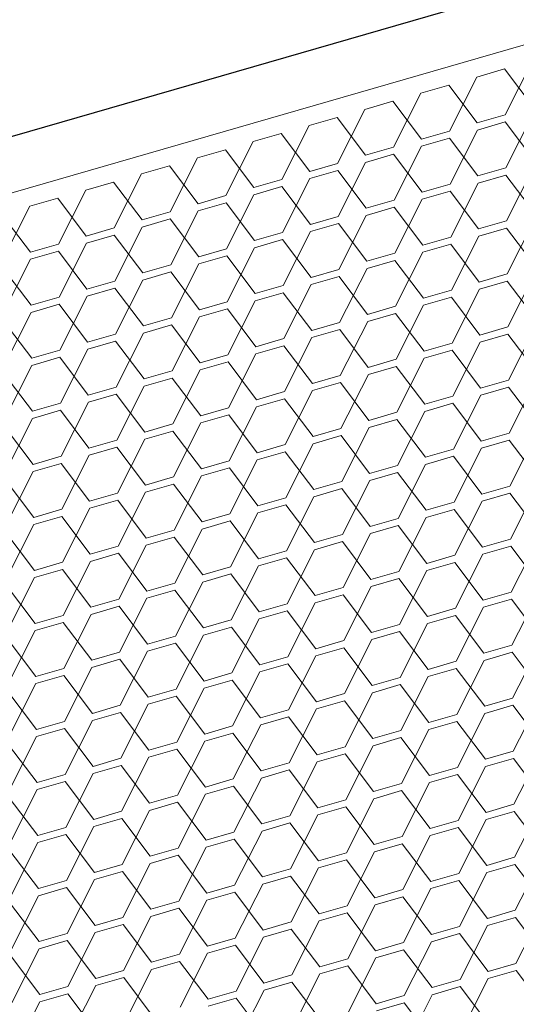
# Model space of a CAD drawing. Header units: millimetres. Extents: x 3925 to 5043, y -86 to 778.
# Tile 394 of 439: x 4933.24 to 4937.19, y 537.34 to 545.15. Entities that reach past the tile are written whole.
import ezdxf

# ---------------------------------------------------------------- set-up
doc = ezdxf.new("R2010")
doc.units = ezdxf.units.MM
doc.header["$LTSCALE"] = 46.255
doc.layers.add('H30K-DUST-FIDXF_CONTINUOUS_LINE', color=7, linetype='CONTINUOUS')
doc.layers.add('H30K-SPONGE-DXF_CONTINUOUS_LINE', color=7, linetype='CONTINUOUS')

msp = doc.modelspace()

# ---------------------------------------------------------------- linework, layer by layer
at = {"layer": 'H30K-DUST-FIDXF_CONTINUOUS_LINE', "color": 7, "linetype": 'Continuous', "lineweight": 0}
for p, q in [((4910.9093, 537.3433), (4974.1468, 555.6212)), ((4937.0983, 544.3996), (4937.3156, 544.8282)), ((4937.0937, 544.7641), (4936.8718, 544.7)), ((4937.3202, 544.4637), (4937.0937, 544.7641)), ((4936.6545, 544.2713), (4936.8718, 544.7)), ((4936.6499, 544.6358), (4936.428, 544.5717)), ((4936.8764, 544.3354), (4936.6499, 544.6358)), ((4936.2061, 544.5076), (4935.9843, 544.4434)), ((4936.4326, 544.2072), (4936.2061, 544.5076)), ((4936.2108, 544.143), (4936.428, 544.5717)), ((4935.767, 544.0148), (4935.9843, 544.4434)), ((4935.7624, 544.3793), (4935.5405, 544.3152)), ((4935.9889, 544.0789), (4935.7624, 544.3793)), ((4936.8764, 544.3354), (4937.0983, 544.3996)), ((4937.099, 544.3432), (4936.8771, 544.279)), ((4937.3255, 544.0428), (4937.099, 544.3432)), ((4937.1036, 543.9786), (4937.3209, 544.4073)), ((4935.3232, 543.8865), (4935.5405, 544.3152)), ((4936.4326, 544.2072), (4936.6545, 544.2713)), ((4936.6599, 543.8504), (4936.8771, 544.279)), ((4934.8794, 543.7582), (4935.0967, 544.1869)), ((4935.3186, 544.251), (4935.0967, 544.1869)), ((4935.5451, 543.9506), (4935.3186, 544.251)), ((4936.6552, 544.2149), (4936.4334, 544.1508)), ((4936.8818, 543.9145), (4936.6552, 544.2149)), ((4934.8748, 544.1228), (4934.6529, 544.0586)), ((4935.1013, 543.8224), (4934.8748, 544.1228)), ((4935.9889, 544.0789), (4936.2108, 544.143)), ((4936.2161, 543.7221), (4936.4334, 544.1508)), ((4934.4357, 543.63), (4934.6529, 544.0586)), ((4936.2115, 544.0866), (4935.9896, 544.0225)), ((4936.438, 543.7862), (4936.2115, 544.0866)), ((4934.4311, 543.9945), (4934.2092, 543.9304)), ((4934.6576, 543.6941), (4934.4311, 543.9945)), ((4935.5451, 543.9506), (4935.767, 544.0148)), ((4935.7677, 543.9584), (4935.5458, 543.8942)), ((4935.9942, 543.658), (4935.7677, 543.9584)), ((4935.7723, 543.5938), (4935.9896, 544.0225)), ((4936.8818, 543.9145), (4937.1036, 543.9786)), ((4937.109, 543.5577), (4937.3262, 543.9864)), ((4933.9919, 543.5017), (4934.2092, 543.9304)), ((4935.1013, 543.8224), (4935.3232, 543.8865)), ((4935.3285, 543.4656), (4935.5458, 543.8942)), ((4937.1044, 543.9222), (4936.8825, 543.8581)), ((4937.3309, 543.6218), (4937.1044, 543.9222)), ((4933.5481, 543.3734), (4933.7654, 543.8021)), ((4933.9873, 543.8662), (4933.7654, 543.8021)), ((4934.2138, 543.5658), (4933.9873, 543.8662)), ((4935.3239, 543.8301), (4935.102, 543.766)), ((4935.5504, 543.5297), (4935.3239, 543.8301)), ((4936.438, 543.7862), (4936.6599, 543.8504)), ((4936.6606, 543.794), (4936.4387, 543.7298)), ((4936.8871, 543.4936), (4936.6606, 543.794)), ((4936.6652, 543.4294), (4936.8825, 543.8581)), ((4933.5435, 543.738), (4933.3216, 543.6738)), ((4933.77, 543.4376), (4933.5435, 543.738)), ((4934.6576, 543.6941), (4934.8794, 543.7582)), ((4934.8848, 543.3373), (4935.102, 543.766)), ((4935.9942, 543.658), (4936.2161, 543.7221)), ((4936.2214, 543.3012), (4936.4387, 543.7298)), ((4933.1044, 543.2452), (4933.3216, 543.6738)), ((4934.441, 543.209), (4934.6583, 543.6377)), ((4934.8802, 543.7018), (4934.6583, 543.6377)), ((4935.1067, 543.4014), (4934.8802, 543.7018)), ((4936.2168, 543.6657), (4935.9949, 543.6016)), ((4936.4433, 543.3653), (4936.2168, 543.6657)), ((4933.3262, 543.3093), (4933.0997, 543.6097)), ((4934.2138, 543.5658), (4934.4357, 543.63)), ((4934.4364, 543.5736), (4934.2145, 543.5094)), ((4934.6629, 543.2732), (4934.4364, 543.5736)), ((4935.5504, 543.5297), (4935.7723, 543.5938)), ((4935.7777, 543.1729), (4935.9949, 543.6016)), ((4937.1143, 543.1368), (4937.3316, 543.5654)), ((4933.77, 543.4376), (4933.9919, 543.5017)), ((4933.9972, 543.0808), (4934.2145, 543.5094)), ((4935.773, 543.5374), (4935.5511, 543.4733)), ((4935.9995, 543.237), (4935.773, 543.5374)), ((4936.8871, 543.4936), (4937.109, 543.5577)), ((4937.1097, 543.5013), (4936.8878, 543.4372)), ((4937.3362, 543.2009), (4937.1097, 543.5013)), ((4933.9926, 543.4453), (4933.7707, 543.3812)), ((4934.2191, 543.1449), (4933.9926, 543.4453)), ((4935.1067, 543.4014), (4935.3285, 543.4656)), ((4935.3293, 543.4092), (4935.1074, 543.345)), ((4935.5558, 543.1088), (4935.3293, 543.4092)), ((4935.3339, 543.0446), (4935.5511, 543.4733)), ((4936.4433, 543.3653), (4936.6652, 543.4294)), ((4936.6705, 543.0085), (4936.8878, 543.4372)), ((4933.3262, 543.3093), (4933.5481, 543.3734)), ((4933.5535, 542.9525), (4933.7707, 543.3812)), ((4934.6629, 543.2732), (4934.8848, 543.3373)), ((4934.8901, 542.9164), (4935.1074, 543.345)), ((4936.6659, 543.373), (4936.444, 543.3089)), ((4936.8924, 543.0726), (4936.6659, 543.373)), ((4933.1097, 542.8242), (4933.327, 543.2529)), ((4933.5488, 543.317), (4933.327, 543.2529)), ((4933.7753, 543.0166), (4933.5488, 543.317)), ((4934.8855, 543.2809), (4934.6636, 543.2168)), ((4935.112, 542.9805), (4934.8855, 543.2809)), ((4935.9995, 543.237), (4936.2214, 543.3012)), ((4936.2268, 542.8802), (4936.444, 543.3089)), ((4933.3316, 542.8884), (4933.1051, 543.1888)), ((4934.2191, 543.1449), (4934.441, 543.209)), ((4934.4463, 542.7881), (4934.6636, 543.2168)), ((4935.5558, 543.1088), (4935.7777, 543.1729)), ((4935.783, 542.752), (4936.0003, 543.1806)), ((4936.2221, 543.2448), (4936.0003, 543.1806)), ((4936.4486, 542.9444), (4936.2221, 543.2448)), ((4934.4417, 543.1526), (4934.2198, 543.0885)), ((4934.6682, 542.8522), (4934.4417, 543.1526)), ((4935.7784, 543.1165), (4935.5565, 543.0524)), ((4936.0049, 542.8161), (4935.7784, 543.1165)), ((4936.8924, 543.0726), (4937.1143, 543.1368)), ((4937.1196, 542.7158), (4937.3369, 543.1445)), ((4933.7753, 543.0166), (4933.9972, 543.0808)), ((4933.9979, 543.0244), (4933.7761, 542.9602)), ((4934.2245, 542.724), (4933.9979, 543.0244)), ((4934.0026, 542.6598), (4934.2198, 543.0885)), ((4935.112, 542.9805), (4935.3339, 543.0446)), ((4935.3392, 542.6237), (4935.5565, 543.0524)), ((4936.6759, 542.5876), (4936.8931, 543.0162)), ((4937.115, 543.0804), (4936.8931, 543.0162)), ((4937.3415, 542.78), (4937.115, 543.0804)), ((4933.3316, 542.8884), (4933.5535, 542.9525)), ((4933.5588, 542.5316), (4933.7761, 542.9602)), ((4935.3346, 542.9882), (4935.1127, 542.9241)), ((4935.5611, 542.6878), (4935.3346, 542.9882)), ((4936.4486, 542.9444), (4936.6705, 543.0085)), ((4936.6712, 542.9521), (4936.4494, 542.888)), ((4936.8977, 542.6517), (4936.6712, 542.9521)), ((4933.5542, 542.8961), (4933.3323, 542.832)), ((4933.7807, 542.5957), (4933.5542, 542.8961)), ((4934.6682, 542.8522), (4934.8901, 542.9164)), ((4934.8908, 542.86), (4934.6689, 542.7958)), ((4935.1173, 542.5596), (4934.8908, 542.86)), ((4934.8954, 542.4954), (4935.1127, 542.9241)), ((4936.0049, 542.8161), (4936.2268, 542.8802)), ((4936.2321, 542.4593), (4936.4494, 542.888)), ((4933.115, 542.4033), (4933.3323, 542.832)), ((4934.2245, 542.724), (4934.4463, 542.7881)), ((4934.4517, 542.3672), (4934.6689, 542.7958)), ((4936.2275, 542.8238), (4936.0056, 542.7597)), ((4936.454, 542.5234), (4936.2275, 542.8238)), ((4933.3369, 542.4674), (4933.1104, 542.7679)), ((4934.4471, 542.7317), (4934.2252, 542.6676)), ((4934.6736, 542.4313), (4934.4471, 542.7317)), ((4935.5611, 542.6878), (4935.783, 542.752)), ((4935.7883, 542.331), (4936.0056, 542.7597)), ((4936.8977, 542.6517), (4937.1196, 542.7158)), ((4937.125, 542.2949), (4937.3422, 542.7236)), ((4933.7807, 542.5957), (4934.0026, 542.6598)), ((4934.0079, 542.2389), (4934.2252, 542.6676)), ((4935.1173, 542.5596), (4935.3392, 542.6237)), ((4935.3445, 542.2028), (4935.5618, 542.6315)), ((4935.7837, 542.6956), (4935.5618, 542.6315)), ((4936.0102, 542.3952), (4935.7837, 542.6956)), ((4937.1203, 542.6595), (4936.8985, 542.5953)), ((4937.3468, 542.359), (4937.1203, 542.6595)), ((4934.0033, 542.6035), (4933.7814, 542.5393)), ((4934.2298, 542.303), (4934.0033, 542.6035)), ((4935.3399, 542.5673), (4935.118, 542.5032)), ((4935.5664, 542.2669), (4935.3399, 542.5673)), ((4936.454, 542.5234), (4936.6759, 542.5876)), ((4936.6812, 542.1666), (4936.8985, 542.5953)), ((4933.3369, 542.4674), (4933.5588, 542.5316)), ((4933.5595, 542.4752), (4933.3376, 542.4111)), ((4933.786, 542.1748), (4933.5595, 542.4752)), ((4933.5641, 542.1106), (4933.7814, 542.5393)), ((4934.6736, 542.4313), (4934.8954, 542.4954)), ((4934.9008, 542.0745), (4935.118, 542.5032)), ((4936.2374, 542.0384), (4936.4547, 542.4671)), ((4936.6766, 542.5312), (4936.4547, 542.4671)), ((4936.9031, 542.2308), (4936.6766, 542.5312)), ((4933.1204, 541.9824), (4933.3376, 542.4111)), ((4934.8962, 542.4391), (4934.6743, 542.3749)), ((4935.1227, 542.1386), (4934.8962, 542.4391)), ((4936.0102, 542.3952), (4936.2321, 542.4593)), ((4936.2328, 542.4029), (4936.0109, 542.3388)), ((4936.4593, 542.1025), (4936.2328, 542.4029)), ((4933.3422, 542.0465), (4933.1157, 542.3469)), ((4934.2298, 542.303), (4934.4517, 542.3672)), ((4934.4524, 542.3108), (4934.2305, 542.2467)), ((4934.6789, 542.0104), (4934.4524, 542.3108)), ((4934.457, 541.9463), (4934.6743, 542.3749)), ((4935.5664, 542.2669), (4935.7883, 542.331)), ((4935.7936, 541.9101), (4936.0109, 542.3388)), ((4933.786, 542.1748), (4934.0079, 542.2389)), ((4934.0132, 541.818), (4934.2305, 542.2467)), ((4935.789, 542.2747), (4935.5671, 542.2105)), ((4936.0155, 541.9743), (4935.789, 542.2747)), ((4936.9031, 542.2308), (4937.125, 542.2949)), ((4937.1257, 542.2385), (4936.9038, 542.1744)), ((4937.3522, 541.9381), (4937.1257, 542.2385)), ((4937.1303, 541.874), (4937.3476, 542.3027)), ((4934.0086, 542.1825), (4933.7867, 542.1184)), ((4934.2351, 541.8821), (4934.0086, 542.1825)), ((4935.1227, 542.1386), (4935.3445, 542.2028)), ((4935.3499, 541.7819), (4935.5671, 542.2105)), ((4936.4593, 542.1025), (4936.6812, 542.1666)), ((4936.6865, 541.7457), (4936.9038, 542.1744)), ((4933.3422, 542.0465), (4933.5641, 542.1106)), ((4933.5695, 541.6897), (4933.7867, 542.1184)), ((4934.6789, 542.0104), (4934.9008, 542.0745)), ((4934.9061, 541.6536), (4935.1234, 542.0823)), ((4935.3453, 542.1464), (4935.1234, 542.0823)), ((4935.5718, 541.846), (4935.3453, 542.1464)), ((4936.6819, 542.1103), (4936.46, 542.0461)), ((4936.9084, 541.8099), (4936.6819, 542.1103)), ((4933.5648, 542.0543), (4933.343, 541.9901)), ((4933.7913, 541.7539), (4933.5648, 542.0543)), ((4934.9015, 542.0181), (4934.6796, 541.954)), ((4935.128, 541.7177), (4934.9015, 542.0181)), ((4936.0155, 541.9743), (4936.2374, 542.0384)), ((4936.2427, 541.6175), (4936.46, 542.0461)), ((4933.3476, 541.6256), (4933.1211, 541.926)), ((4933.1257, 541.5615), (4933.343, 541.9901)), ((4934.2351, 541.8821), (4934.457, 541.9463)), ((4934.4623, 541.5253), (4934.6796, 541.954)), ((4935.799, 541.4892), (4936.0162, 541.9179)), ((4936.2381, 541.982), (4936.0162, 541.9179)), ((4936.4646, 541.6816), (4936.2381, 541.982)), ((4934.4577, 541.8899), (4934.2358, 541.8257)), ((4934.6842, 541.5895), (4934.4577, 541.8899)), ((4935.5718, 541.846), (4935.7936, 541.9101)), ((4935.7944, 541.8537), (4935.5725, 541.7896)), ((4936.0209, 541.5533), (4935.7944, 541.8537)), ((4936.9084, 541.8099), (4937.1303, 541.874)), ((4937.1356, 541.4531), (4937.3529, 541.8817)), ((4933.7913, 541.7539), (4934.0132, 541.818)), ((4934.0139, 541.7616), (4933.7921, 541.6975)), ((4934.2404, 541.4612), (4934.0139, 541.7616)), ((4934.0186, 541.3971), (4934.2358, 541.8257)), ((4935.128, 541.7177), (4935.3499, 541.7819)), ((4935.3552, 541.3609), (4935.5725, 541.7896)), ((4937.131, 541.8176), (4936.9091, 541.7535)), ((4937.3575, 541.5172), (4937.131, 541.8176)), ((4933.3476, 541.6256), (4933.5695, 541.6897)), ((4933.5748, 541.2688), (4933.7921, 541.6975)), ((4935.3506, 541.7255), (4935.1287, 541.6613)), ((4935.5771, 541.4251), (4935.3506, 541.7255)), ((4936.4646, 541.6816), (4936.6865, 541.7457)), ((4936.6872, 541.6893), (4936.4653, 541.6252)), ((4936.9137, 541.3889), (4936.6872, 541.6893)), ((4936.6919, 541.3248), (4936.9091, 541.7535)), ((4933.5702, 541.6333), (4933.3483, 541.5692)), ((4933.7967, 541.3329), (4933.5702, 541.6333)), ((4934.6842, 541.5895), (4934.9061, 541.6536)), ((4934.9114, 541.2327), (4935.1287, 541.6613)), ((4936.0209, 541.5533), (4936.2427, 541.6175)), ((4936.2481, 541.1965), (4936.4653, 541.6252)), ((4933.131, 541.1405), (4933.3483, 541.5692)), ((4934.4677, 541.1044), (4934.6849, 541.5331)), ((4934.9068, 541.5972), (4934.6849, 541.5331)), ((4935.1333, 541.2968), (4934.9068, 541.5972)), ((4936.2435, 541.5611), (4936.0216, 541.4969)), ((4936.47, 541.2607), (4936.2435, 541.5611)), ((4933.3529, 541.2047), (4933.1264, 541.5051)), ((4934.2404, 541.4612), (4934.4623, 541.5253)), ((4934.463, 541.4689), (4934.2412, 541.4048)), ((4934.6895, 541.1685), (4934.463, 541.4689)), ((4935.5771, 541.4251), (4935.799, 541.4892)), ((4935.8043, 541.0683), (4936.0216, 541.4969)), ((4936.9137, 541.3889), (4937.1356, 541.4531)), ((4937.141, 541.0321), (4937.3582, 541.4608)), ((4933.7967, 541.3329), (4934.0186, 541.3971)), ((4934.0239, 540.9761), (4934.2412, 541.4048)), ((4935.7997, 541.4328), (4935.5778, 541.3687)), ((4936.0262, 541.1324), (4935.7997, 541.4328)), ((4937.1363, 541.3967), (4936.9145, 541.3325)), ((4937.3628, 541.0963), (4937.1363, 541.3967)), ((4934.0193, 541.3407), (4933.7974, 541.2765)), ((4934.2458, 541.0403), (4934.0193, 541.3407)), ((4935.1333, 541.2968), (4935.3552, 541.3609)), ((4935.3559, 541.3045), (4935.134, 541.2404)), ((4935.5824, 541.0041), (4935.3559, 541.3045)), ((4935.3605, 540.94), (4935.5778, 541.3687)), ((4936.47, 541.2607), (4936.6919, 541.3248)), ((4936.6972, 540.9039), (4936.9145, 541.3325)), ((4933.3529, 541.2047), (4933.5748, 541.2688)), ((4933.5801, 540.8479), (4933.7974, 541.2765)), ((4934.6895, 541.1685), (4934.9114, 541.2327)), ((4934.9168, 540.8117), (4935.134, 541.2404)), ((4936.6926, 541.2684), (4936.4707, 541.2043)), ((4936.9191, 540.968), (4936.6926, 541.2684)), ((4933.1363, 540.7196), (4933.3536, 541.1483)), ((4933.5755, 541.2124), (4933.3536, 541.1483)), ((4933.802, 540.912), (4933.5755, 541.2124)), ((4934.9121, 541.1763), (4934.6903, 541.1121)), ((4935.1387, 540.8759), (4934.9121, 541.1763)), ((4936.0262, 541.1324), (4936.2481, 541.1965)), ((4936.2488, 541.1401), (4936.0269, 541.076)), ((4936.4753, 540.8397), (4936.2488, 541.1401)), ((4936.2534, 540.7756), (4936.4707, 541.2043)), ((4933.3582, 540.7837), (4933.1317, 541.0841)), ((4934.2458, 541.0403), (4934.4677, 541.1044)), ((4934.473, 540.6835), (4934.6903, 541.1121)), ((4935.5824, 541.0041), (4935.8043, 541.0683)), ((4935.8096, 540.6473), (4936.0269, 541.076)), ((4934.0292, 540.5552), (4934.2465, 540.9839)), ((4934.4684, 541.048), (4934.2465, 540.9839)), ((4934.6949, 540.7476), (4934.4684, 541.048)), ((4935.805, 541.0119), (4935.5831, 540.9477)), ((4936.0315, 540.7115), (4935.805, 541.0119)), ((4936.9191, 540.968), (4937.141, 541.0321)), ((4937.1463, 540.6112), (4937.3636, 541.0399)), ((4933.802, 540.912), (4934.0239, 540.9761)), ((4934.0246, 540.9197), (4933.8027, 540.8556)), ((4934.2511, 540.6193), (4934.0246, 540.9197)), ((4935.1387, 540.8759), (4935.3605, 540.94)), ((4935.3659, 540.5191), (4935.5831, 540.9477)), ((4936.4753, 540.8397), (4936.6972, 540.9039)), ((4936.7025, 540.4829), (4936.9198, 540.9116)), ((4937.1417, 540.9757), (4936.9198, 540.9116)), ((4937.3682, 540.6753), (4937.1417, 540.9757)), ((4933.3582, 540.7837), (4933.5801, 540.8479)), ((4933.5854, 540.4269), (4933.8027, 540.8556)), ((4935.3613, 540.8836), (4935.1394, 540.8195)), ((4935.5878, 540.5832), (4935.3613, 540.8836)), ((4936.6979, 540.8475), (4936.476, 540.7833)), ((4936.9244, 540.5471), (4936.6979, 540.8475)), ((4933.5808, 540.7915), (4933.3589, 540.7273)), ((4933.8073, 540.4911), (4933.5808, 540.7915)), ((4934.6949, 540.7476), (4934.9168, 540.8117)), ((4934.9175, 540.7553), (4934.6956, 540.6912)), ((4935.144, 540.4549), (4934.9175, 540.7553)), ((4934.9221, 540.3908), (4935.1394, 540.8195)), ((4936.0315, 540.7115), (4936.2534, 540.7756)), ((4936.2587, 540.3547), (4936.476, 540.7833)), ((4933.1417, 540.2987), (4933.3589, 540.7273)), ((4934.2511, 540.6193), (4934.473, 540.6835)), ((4934.4783, 540.2625), (4934.6956, 540.6912)), ((4936.2541, 540.7192), (4936.0322, 540.6551)), ((4936.4806, 540.4188), (4936.2541, 540.7192)), ((4933.3636, 540.3628), (4933.1371, 540.6632)), ((4934.4737, 540.6271), (4934.2518, 540.5629)), ((4934.7002, 540.3267), (4934.4737, 540.6271)), ((4935.5878, 540.5832), (4935.8096, 540.6473)), ((4935.8104, 540.5909), (4935.5885, 540.5268)), ((4936.0369, 540.2905), (4935.8104, 540.5909)), ((4935.815, 540.2264), (4936.0322, 540.6551)), ((4936.9244, 540.5471), (4937.1463, 540.6112)), ((4937.1516, 540.1903), (4937.3689, 540.6189)), ((4933.8073, 540.4911), (4934.0292, 540.5552)), ((4934.0346, 540.1343), (4934.2518, 540.5629)), ((4935.144, 540.4549), (4935.3659, 540.5191)), ((4935.3712, 540.0981), (4935.5885, 540.5268)), ((4937.147, 540.5548), (4936.9251, 540.4907)), ((4937.3735, 540.2544), (4937.147, 540.5548)), ((4933.5908, 540.006), (4933.808, 540.4347)), ((4934.0299, 540.4988), (4933.808, 540.4347)), ((4934.2564, 540.1984), (4934.0299, 540.4988)), ((4935.3666, 540.4627), (4935.1447, 540.3985)), ((4935.5931, 540.1623), (4935.3666, 540.4627)), ((4936.4806, 540.4188), (4936.7025, 540.4829)), ((4936.7078, 540.062), (4936.9251, 540.4907)), ((4933.3636, 540.3628), (4933.5854, 540.4269)), ((4933.5862, 540.3705), (4933.3643, 540.3064)), ((4933.8127, 540.0701), (4933.5862, 540.3705)), ((4934.7002, 540.3267), (4934.9221, 540.3908)), ((4934.9274, 539.9699), (4935.1447, 540.3985)), ((4936.0369, 540.2905), (4936.2587, 540.3547)), ((4936.2641, 539.9337), (4936.4813, 540.3624)), ((4936.7032, 540.4265), (4936.4813, 540.3624)), ((4936.9297, 540.1261), (4936.7032, 540.4265)), ((4933.147, 539.8777), (4933.3643, 540.3064)), ((4934.9228, 540.3344), (4934.7009, 540.2703)), ((4935.1493, 540.034), (4934.9228, 540.3344)), ((4936.2595, 540.2983), (4936.0376, 540.2341)), ((4936.486, 539.9979), (4936.2595, 540.2983)), ((4933.3689, 539.9419), (4933.1424, 540.2423)), ((4934.2564, 540.1984), (4934.4783, 540.2625)), ((4934.479, 540.2061), (4934.2572, 540.142)), ((4934.7055, 539.9057), (4934.479, 540.2061)), ((4934.4837, 539.8416), (4934.7009, 540.2703)), ((4935.5931, 540.1623), (4935.815, 540.2264)), ((4935.8203, 539.8055), (4936.0376, 540.2341)), ((4937.1569, 539.7693), (4937.3742, 540.198)), ((4933.8127, 540.0701), (4934.0346, 540.1343)), ((4934.0399, 539.7133), (4934.2572, 540.142)), ((4935.8157, 540.17), (4935.5938, 540.1059)), ((4936.0422, 539.8696), (4935.8157, 540.17)), ((4936.9297, 540.1261), (4937.1516, 540.1903)), ((4937.1523, 540.1339), (4936.9304, 540.0697)), ((4937.3788, 539.8335), (4937.1523, 540.1339)), ((4934.0353, 540.0779), (4933.8134, 540.0137)), ((4934.2618, 539.7775), (4934.0353, 540.0779)), ((4935.1493, 540.034), (4935.3712, 540.0981)), ((4935.3719, 540.0417), (4935.15, 539.9776)), ((4935.5984, 539.7413), (4935.3719, 540.0417)), ((4935.3765, 539.6772), (4935.5938, 540.1059)), ((4936.486, 539.9979), (4936.7078, 540.062)), ((4936.7132, 539.6411), (4936.9304, 540.0697)), ((4933.3689, 539.9419), (4933.5908, 540.006)), ((4933.5961, 539.5851), (4933.8134, 540.0137)), ((4934.7055, 539.9057), (4934.9274, 539.9699)), ((4934.9328, 539.5489), (4935.15, 539.9776)), ((4936.7086, 540.0056), (4936.4867, 539.9415)), ((4936.9351, 539.7052), (4936.7086, 540.0056)), ((4933.1523, 539.4568), (4933.3696, 539.8855)), ((4933.5915, 539.9496), (4933.3696, 539.8855)), ((4933.818, 539.6492), (4933.5915, 539.9496)), ((4934.9281, 539.9135), (4934.7063, 539.8493)), ((4935.1546, 539.6131), (4934.9281, 539.9135)), ((4936.0422, 539.8696), (4936.2641, 539.9337)), ((4936.2694, 539.5128), (4936.4867, 539.9415)), ((4933.3742, 539.5209), (4933.1477, 539.8213)), ((4934.2618, 539.7775), (4934.4837, 539.8416)), ((4934.489, 539.4207), (4934.7063, 539.8493)), ((4935.8256, 539.3845), (4936.0429, 539.8132)), ((4936.2648, 539.8773), (4936.0429, 539.8132)), ((4936.4913, 539.5769), (4936.2648, 539.8773)), ((4934.4844, 539.7852), (4934.2625, 539.7211)), ((4934.7109, 539.4848), (4934.4844, 539.7852)), ((4935.5984, 539.7413), (4935.8203, 539.8055)), ((4935.821, 539.7491), (4935.5991, 539.6849)), ((4936.0475, 539.4487), (4935.821, 539.7491)), ((4936.9351, 539.7052), (4937.1569, 539.7693)), ((4937.1623, 539.3484), (4937.3795, 539.7771)), ((4933.818, 539.6492), (4934.0399, 539.7133)), ((4934.0406, 539.6569), (4933.8187, 539.5928)), ((4934.2671, 539.3565), (4934.0406, 539.6569)), ((4934.0452, 539.2924), (4934.2625, 539.7211)), ((4935.1546, 539.6131), (4935.3765, 539.6772)), ((4935.3819, 539.2563), (4935.5991, 539.6849)), ((4937.1577, 539.7129), (4936.9358, 539.6488)), ((4937.3842, 539.4125), (4937.1577, 539.7129)), ((4933.3742, 539.5209), (4933.5961, 539.5851)), ((4933.6014, 539.1641), (4933.8187, 539.5928)), ((4935.3772, 539.6208), (4935.1554, 539.5567)), ((4935.6037, 539.3204), (4935.3772, 539.6208)), ((4936.4913, 539.5769), (4936.7132, 539.6411)), ((4936.7139, 539.5847), (4936.492, 539.5205)), ((4936.9404, 539.2843), (4936.7139, 539.5847)), ((4936.7185, 539.2201), (4936.9358, 539.6488)), ((4933.5968, 539.5287), (4933.3749, 539.4645)), ((4933.8233, 539.2283), (4933.5968, 539.5287)), ((4934.7109, 539.4848), (4934.9328, 539.5489)), ((4934.9381, 539.128), (4935.1554, 539.5567)), ((4936.0475, 539.4487), (4936.2694, 539.5128)), ((4936.2747, 539.0919), (4936.492, 539.5205)), ((4933.1577, 539.0359), (4933.3749, 539.4645)), ((4934.2671, 539.3565), (4934.489, 539.4207)), ((4934.4943, 538.9997), (4934.7116, 539.4284)), ((4934.9335, 539.4925), (4934.7116, 539.4284)), ((4935.16, 539.1921), (4934.9335, 539.4925)), ((4936.2701, 539.4564), (4936.0482, 539.3923)), ((4936.4966, 539.156), (4936.2701, 539.4564)), ((4933.3796, 539.1), (4933.1531, 539.4004)), ((4934.4897, 539.3643), (4934.2678, 539.3001)), ((4934.7162, 539.0639), (4934.4897, 539.3643)), ((4935.6037, 539.3204), (4935.8256, 539.3845)), ((4935.831, 538.9636), (4936.0482, 539.3923)), ((4936.9404, 539.2843), (4937.1623, 539.3484)), ((4937.1676, 538.9275), (4937.3849, 539.3561)), ((4933.8233, 539.2283), (4934.0452, 539.2924)), ((4934.0505, 538.8715), (4934.2678, 539.3001)), ((4935.3872, 538.8353), (4935.6045, 539.264)), ((4935.8263, 539.3281), (4935.6045, 539.264)), ((4936.0528, 539.0277), (4935.8263, 539.3281)), ((4937.163, 539.292), (4936.9411, 539.2279)), ((4937.3895, 538.9916), (4937.163, 539.292)), ((4934.0459, 539.236), (4933.824, 539.1719)), ((4934.2724, 538.9356), (4934.0459, 539.236)), ((4935.16, 539.1921), (4935.3819, 539.2563)), ((4935.3826, 539.1999), (4935.1607, 539.1357)), ((4935.6091, 538.8995), (4935.3826, 539.1999)), ((4936.4966, 539.156), (4936.7185, 539.2201)), ((4936.7238, 538.7992), (4936.9411, 539.2279)), ((4933.3796, 539.1), (4933.6014, 539.1641)), ((4933.6022, 539.1077), (4933.3803, 539.0436)), ((4933.8287, 538.8073), (4933.6022, 539.1077)), ((4933.6068, 538.7432), (4933.824, 539.1719)), ((4934.7162, 539.0639), (4934.9381, 539.128)), ((4934.9434, 538.7071), (4935.1607, 539.1357)), ((4936.7192, 539.1637), (4936.4973, 539.0996)), ((4936.9457, 538.8633), (4936.7192, 539.1637)), ((4933.163, 538.6149), (4933.3803, 539.0436)), ((4934.9388, 539.0716), (4934.7169, 539.0075)), ((4935.1653, 538.7712), (4934.9388, 539.0716)), ((4936.0528, 539.0277), (4936.2747, 539.0919)), ((4936.2754, 539.0355), (4936.0536, 538.9713)), ((4936.502, 538.7351), (4936.2754, 539.0355)), ((4936.2801, 538.6709), (4936.4973, 539.0996)), ((4933.3849, 538.6791), (4933.1584, 538.9795)), ((4934.2724, 538.9356), (4934.4943, 538.9997)), ((4934.4996, 538.5788), (4934.7169, 539.0075)), ((4935.6091, 538.8995), (4935.831, 538.9636)), ((4935.8363, 538.5427), (4936.0536, 538.9713)), ((4933.8287, 538.8073), (4934.0505, 538.8715)), ((4934.0559, 538.4505), (4934.2731, 538.8792)), ((4934.495, 538.9433), (4934.2731, 538.8792)), ((4934.7215, 538.6429), (4934.495, 538.9433)), ((4935.8317, 538.9072), (4935.6098, 538.8431)), ((4936.0582, 538.6068), (4935.8317, 538.9072)), ((4936.9457, 538.8633), (4937.1676, 538.9275)), ((4937.1683, 538.8711), (4936.9464, 538.8069)), ((4937.3948, 538.5707), (4937.1683, 538.8711)), ((4937.1729, 538.5065), (4937.3902, 538.9352)), ((4934.0513, 538.8151), (4933.8294, 538.7509)), ((4934.2778, 538.5147), (4934.0513, 538.8151)), ((4935.1653, 538.7712), (4935.3872, 538.8353)), ((4935.3925, 538.4144), (4935.6098, 538.8431)), ((4936.502, 538.7351), (4936.7238, 538.7992)), ((4936.7292, 538.3783), (4936.9464, 538.8069)), ((4933.3849, 538.6791), (4933.6068, 538.7432)), ((4933.6121, 538.3223), (4933.8294, 538.7509)), ((4934.9488, 538.2861), (4935.166, 538.7148)), ((4935.3879, 538.7789), (4935.166, 538.7148)), ((4935.6144, 538.4785), (4935.3879, 538.7789)), ((4936.7246, 538.7428), (4936.5027, 538.6787)), ((4936.9511, 538.4424), (4936.7246, 538.7428)), ((4933.6075, 538.6868), (4933.3856, 538.6227)), ((4933.834, 538.3864), (4933.6075, 538.6868)), ((4934.7215, 538.6429), (4934.9434, 538.7071)), ((4934.9441, 538.6507), (4934.7222, 538.5866)), ((4935.1706, 538.3503), (4934.9441, 538.6507)), ((4936.0582, 538.6068), (4936.2801, 538.6709)), ((4936.2854, 538.25), (4936.5027, 538.6787)), ((4933.3902, 538.2581), (4933.1637, 538.5586)), ((4933.1683, 538.194), (4933.3856, 538.6227)), ((4934.2778, 538.5147), (4934.4996, 538.5788)), ((4934.505, 538.1579), (4934.7222, 538.5866)), ((4936.2808, 538.6146), (4936.0589, 538.5504)), ((4936.5073, 538.3141), (4936.2808, 538.6146)), ((4934.5004, 538.5224), (4934.2785, 538.4583)), ((4934.7269, 538.222), (4934.5004, 538.5224)), ((4935.6144, 538.4785), (4935.8363, 538.5427)), ((4935.837, 538.4863), (4935.6151, 538.4222)), ((4936.0635, 538.1859), (4935.837, 538.4863)), ((4935.8416, 538.1217), (4936.0589, 538.5504)), ((4936.9511, 538.4424), (4937.1729, 538.5065)), ((4937.1783, 538.0856), (4937.3955, 538.5143)), ((4933.834, 538.3864), (4934.0559, 538.4505)), ((4934.0612, 538.0296), (4934.2785, 538.4583)), ((4935.1706, 538.3503), (4935.3925, 538.4144)), ((4935.3979, 537.9935), (4935.6151, 538.4222)), ((4937.1737, 538.4502), (4936.9518, 538.386)), ((4937.4002, 538.1497), (4937.1737, 538.4502)), ((4933.3902, 538.2581), (4933.6121, 538.3223)), ((4933.6174, 537.9014), (4933.8347, 538.33)), ((4934.0566, 538.3942), (4933.8347, 538.33)), ((4934.2831, 538.0937), (4934.0566, 538.3942)), ((4935.3932, 538.358), (4935.1714, 538.2939)), ((4935.6197, 538.0576), (4935.3932, 538.358)), ((4936.5073, 538.3141), (4936.7292, 538.3783)), ((4936.7299, 538.3219), (4936.508, 538.2578)), ((4936.9564, 538.0215), (4936.7299, 538.3219)), ((4936.7345, 537.9573), (4936.9518, 538.386)), ((4933.6128, 538.2659), (4933.3909, 538.2018)), ((4933.8393, 537.9655), (4933.6128, 538.2659)), ((4934.7269, 538.222), (4934.9488, 538.2861)), ((4934.9541, 537.8652), (4935.1714, 538.2939)), ((4936.0635, 538.1859), (4936.2854, 538.25)), ((4936.2907, 537.8291), (4936.508, 538.2578)), ((4933.1737, 537.7731), (4933.3909, 538.2018)), ((4934.5103, 537.737), (4934.7276, 538.1656)), ((4934.9495, 538.2298), (4934.7276, 538.1656)), ((4935.176, 537.9294), (4934.9495, 538.2298)), ((4936.2861, 538.1936), (4936.0642, 538.1295)), ((4936.5126, 537.8932), (4936.2861, 538.1936)), ((4933.3955, 537.8372), (4933.169, 538.1376)), ((4934.2831, 538.0937), (4934.505, 538.1579)), ((4934.5057, 538.1015), (4934.2838, 538.0374)), ((4934.7322, 537.8011), (4934.5057, 538.1015)), ((4935.6197, 538.0576), (4935.8416, 538.1217)), ((4935.847, 537.7008), (4936.0642, 538.1295)), ((4937.1836, 537.6647), (4937.4009, 538.0934)), ((4933.8393, 537.9655), (4934.0612, 538.0296)), ((4934.0665, 537.6087), (4934.2838, 538.0374)), ((4935.8423, 538.0654), (4935.6205, 538.0012)), ((4936.0688, 537.765), (4935.8423, 538.0654)), ((4936.9564, 538.0215), (4937.1783, 538.0856)), ((4937.179, 538.0292), (4936.9571, 537.9651)), ((4937.4055, 537.7288), (4937.179, 538.0292)), ((4934.0619, 537.9732), (4933.84, 537.9091)), ((4934.2884, 537.6728), (4934.0619, 537.9732)), ((4935.176, 537.9294), (4935.3979, 537.9935)), ((4935.3986, 537.9371), (4935.1767, 537.873)), ((4935.6251, 537.6367), (4935.3986, 537.9371)), ((4935.4032, 537.5726), (4935.6205, 538.0012)), ((4936.5126, 537.8932), (4936.7345, 537.9573)), ((4936.7398, 537.5364), (4936.9571, 537.9651)), ((4933.3955, 537.8372), (4933.6174, 537.9014)), ((4933.6228, 537.4804), (4933.84, 537.9091)), ((4934.7322, 537.8011), (4934.9541, 537.8652)), ((4934.9594, 537.4443), (4935.1767, 537.873)), ((4936.7352, 537.901), (4936.5133, 537.8368)), ((4936.9617, 537.6006), (4936.7352, 537.901)), ((4933.179, 537.3522), (4933.3963, 537.7808)), ((4933.6181, 537.845), (4933.3963, 537.7808)), ((4933.8447, 537.5446), (4933.6181, 537.845)), ((4934.9548, 537.8088), (4934.7329, 537.7447)), ((4935.1813, 537.5084), (4934.9548, 537.8088)), ((4936.0688, 537.765), (4936.2907, 537.8291)), ((4936.2961, 537.4082), (4936.5133, 537.8368)), ((4933.4009, 537.4163), (4933.1744, 537.7167)), ((4934.2884, 537.6728), (4934.5103, 537.737)), ((4934.5156, 537.316), (4934.7329, 537.7447)), ((4935.6251, 537.6367), (4935.847, 537.7008)), ((4935.8523, 537.2799), (4936.0696, 537.7086)), ((4936.2914, 537.7727), (4936.0696, 537.7086)), ((4936.5179, 537.4723), (4936.2914, 537.7727)), ((4934.511, 537.6806), (4934.2891, 537.6164)), ((4934.7375, 537.3802), (4934.511, 537.6806)), ((4935.8477, 537.6444), (4935.6258, 537.5803)), ((4936.0742, 537.344), (4935.8477, 537.6444)), ((4936.9617, 537.6006), (4937.1836, 537.6647)), ((4933.8447, 537.5446), (4934.0665, 537.6087)), ((4934.0673, 537.5523), (4933.8454, 537.4882)), ((4934.2938, 537.2519), (4934.0673, 537.5523)), ((4934.0719, 537.1878), (4934.2891, 537.6164)), ((4935.1813, 537.5084), (4935.4032, 537.5726)), ((4935.4085, 537.1516), (4935.6258, 537.5803)), ((4936.7452, 537.1155), (4936.9624, 537.5442)), ((4937.1843, 537.6083), (4936.9624, 537.5442)), ((4937.4108, 537.3079), (4937.1843, 537.6083)), ((4933.4009, 537.4163), (4933.6228, 537.4804)), ((4933.6281, 537.0595), (4933.8454, 537.4882)), ((4935.4039, 537.5162), (4935.182, 537.452)), ((4935.6304, 537.2158), (4935.4039, 537.5162)), ((4936.5179, 537.4723), (4936.7398, 537.5364)), ((4936.7405, 537.48), (4936.5187, 537.4159)), ((4936.967, 537.1796), (4936.7405, 537.48)), ((4933.6235, 537.424), (4933.4016, 537.3599)), ((4933.85, 537.1236), (4933.6235, 537.424)), ((4934.7375, 537.3802), (4934.9594, 537.4443)), ((4934.9601, 537.3879), (4934.7382, 537.3238)), ((4935.1866, 537.0875), (4934.9601, 537.3879)), ((4934.9647, 537.0234), (4935.182, 537.452)), ((4936.0742, 537.344), (4936.2961, 537.4082)), ((4936.3014, 536.9872), (4936.5187, 537.4159)), ((4933.1843, 536.9312), (4933.4016, 537.3599)), ((4936.2968, 537.3518), (4936.0749, 537.2876)), ((4936.5233, 537.0514), (4936.2968, 537.3518))]:
    msp.add_line(p, q, dxfattribs=at)
at = {"layer": 'H30K-SPONGE-DXF_CONTINUOUS_LINE', "color": 7, "linetype": 'Continuous'}
msp.add_line((4910.2915, 537.613), (4975.6591, 556.5065), dxfattribs=at)

doc.saveas('drawing.dxf')
